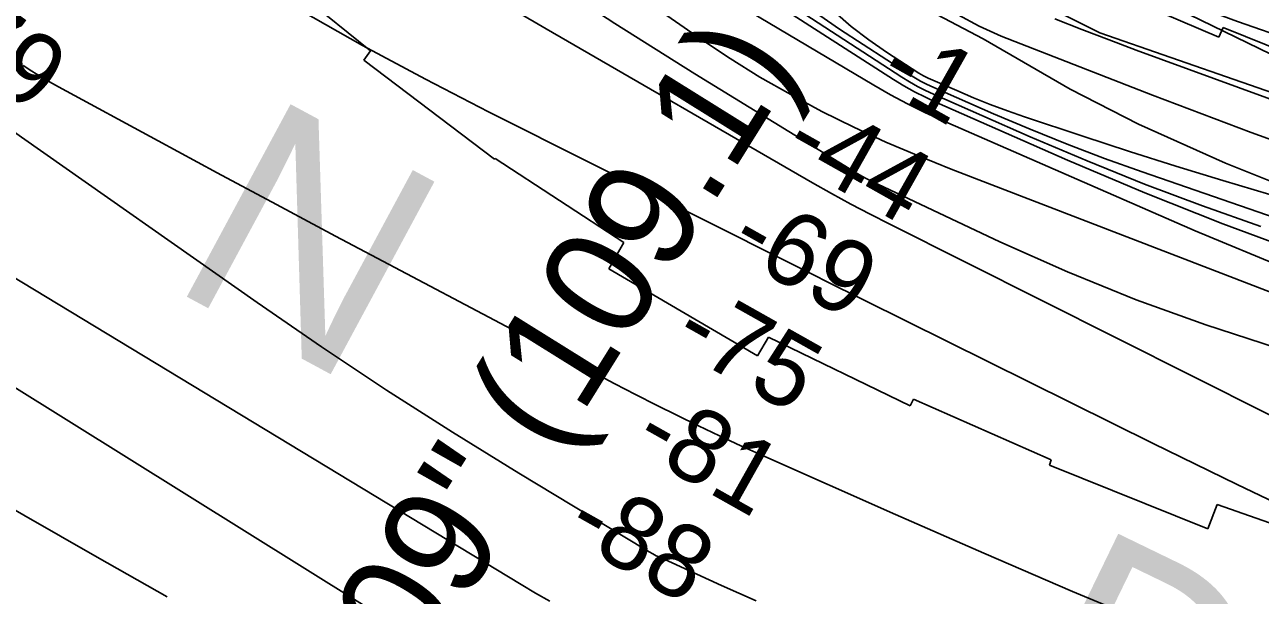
# Model space of a CAD drawing. Extents: x 3625074 to 3663148, y 511451 to 537151.
# Drawn here: x 3635839 to 3636969, y 519895 to 520416 of the extents above; entities that cross this region are included whole.
import ezdxf

# ---------------------------------------------------------------- set-up
doc = ezdxf.new("R2010")
doc.units = 0
for name, color, linetype in [('V-CHAN-NAID', 7, 'Continuous'), ('V-RIVR-EDGE', 7, 'Continuous'), ('V-RIVR-IDEN', 7, 'Continuous'), ('V-RIVR-RANG', 7, 'Continuous'), ('V-RRAP-FSHR', 7, 'Continuous'), ('V-RRAP-RVMT', 7, 'Continuous'), ('V-SITE-VEGE', 7, 'Continuous'), ('V-TOPO-DPTH', 7, 'Continuous'), ('V-TOPO-MAJR', 7, 'Continuous'), ('V-TOPO-MINR', 7, 'Continuous'), ('V-TOPO-WATR', 7, 'Continuous'), ('V-WETL-SWMP', 7, 'Continuous')]:
    doc.layers.add(name, color=color, linetype=linetype)

msp = doc.modelspace()

# ---------------------------------------------------------------- linework, layer by layer
at = {"layer": 'V-RIVR-EDGE'}
msp.add_lwpolyline([(3637008.6, 520261.3), (3636937, 520289.7), (3636857.4, 520325.4), (3636795, 520357.5), (3636715.5, 520403.6), (3636625.5, 520451), (3636588.3, 520489.7), (3636537.5, 520540.7), (3636492.9, 520592.9), (3636415.9, 520680.1), (3636335.2, 520751.4), (3636283.3, 520806), (3636225.8, 520866.8), (3636169.6, 520933.1), (3636106.1, 520994.6)], dxfattribs=at)
at = {"layer": 'V-RRAP-FSHR'}
msp.add_lwpolyline([(3635243.1, 522249.7), (3635337.6, 522133.9), (3635395.3, 522023.8), (3635472.5, 521902.8), (3635523.7, 521818.8), (3635587.1, 521744.5), (3635664.4, 521639.3), (3635719.2, 521543.4), (3635801.7, 521429), (3635941.9, 521250.6), (3636085, 521078.6), (3636248.3, 520894.1), (3636339.8, 520812.8), (3636499.7, 520656.2), (3636627.8, 520570.4), (3636780.6, 520481.5), (3636948, 520419.5), (3637100.7, 520366.4), (3637316, 520314.6), (3637529.4, 520271.1), (3637675.8, 520249.6), (3637833.7, 520235.7), (3637941.3, 520234.5)], dxfattribs=at)
at = {"layer": 'V-RRAP-RVMT'}
for p, q in [((3636043.3, 520482.8), (3636155.1, 520392.6)), ((3636930.8, 520405), (3636808.7, 520457.3)), ((3636934.7, 520413.9), (3636930.8, 520405)), ((3637056.9, 520364.6), (3636934.7, 520413.9)), ((3636155.1, 520392.6), (3636148.9, 520384)), ((3636148.9, 520384), (3636268.6, 520293.6)), ((3636268.6, 520293.6), (3636269.1, 520294.2)), ((3636269.1, 520294.2), (3636386.9, 520217.3)), ((3636386.9, 520217.3), (3636373.2, 520193.3)), ((3636373.2, 520193.3), (3636509.1, 520113.6)), ((3636509.1, 520113.6), (3636519, 520130.7)), ((3636519, 520130.7), (3636648.7, 520067.8)), ((3636648.7, 520067.8), (3636651.7, 520074.1)), ((3636651.7, 520074.1), (3636777.7, 520018.5)), ((3636777.7, 520018.5), (3636776, 520013.7)), ((3636776, 520013.7), (3636920.8, 519955.4)), ((3636920.8, 519955.4), (3636929.4, 519977.6)), ((3636929.4, 519977.6), (3637050.4, 519935.5))]:
    msp.add_line(p, q, dxfattribs=at)
at = {"layer": 'V-SITE-VEGE'}
msp.add_lwpolyline([(3637016.8, 520341.4), (3636822.2, 520409), (3636662.4, 520489.2), (3636546.2, 520584.4), (3636422.9, 520708.6), (3636321.4, 520822.2), (3636176.6, 520974.9), (3636139.3, 521046.1), (3636122.9, 521119.6), (3636104, 521186.7), (3636042.4, 521253.2), (3635929.5, 521355.6), (3635871, 521405.3), (3635787.2, 521509.9), (3635697.8, 521631.5), (3635627.1, 521774.7), (3635522.8, 521944), (3635470.5, 522072.6), (3635404.5, 522189.9), (3635369, 522299), (3635308.6, 522409.9), (3635214.7, 522580.8)], dxfattribs=at)
at = {"layer": 'V-TOPO-DPTH'}
for points in [[(3637126.9, 520114.7), (3636686.1, 520284.3), (3636656.1, 520296.5), (3636626.3, 520309.2), (3636597, 520322.9), (3636567.9, 520337.2), (3636539.4, 520352.5), (3636511.3, 520368.6), (3636483.9, 520385.7), (3636456.9, 520403.6), (3636066.3, 520674.4), (3636054.6, 520682.9), (3636043.1, 520691.6), (3636032, 520700.9), (3636021.1, 520710.4), (3635955.4, 520770), (3635936.7, 520787.9), (3635918.8, 520806.5), (3635901.9, 520826.1), (3635885.7, 520846.3), (3635870.1, 520867.1), (3635854.6, 520888), (3635839.3, 520909), (3635824.1, 520930)], [(3635824.1, 520930), (3635839.3, 520909), (3635854.6, 520888), (3635870.1, 520867.1), (3635885.7, 520846.3), (3635901.9, 520826.1), (3635918.8, 520806.5), (3635936.7, 520787.9), (3635955.4, 520770), (3636021.1, 520710.4), (3636032, 520700.9), (3636043.1, 520691.6), (3636054.6, 520682.9), (3636066.3, 520674.4), (3636456.9, 520403.6), (3636483.9, 520385.7), (3636511.3, 520368.6), (3636539.4, 520352.5), (3636567.9, 520337.2), (3636597, 520322.9), (3636626.3, 520309.2), (3636656.1, 520296.5), (3636686.1, 520284.3), (3637126.9, 520114.7)], [(3636259.6, 520572.5), (3636615.3, 520361.1), (3636630.7, 520352.4), (3636646.2, 520344), (3636662, 520336.3), (3636678.1, 520328.9), (3636909.1, 520228.1), (3636993.2, 520193.2)], [(3636259.6, 520572.5), (3636615.3, 520361.1), (3636630.7, 520352.4), (3636646.2, 520344), (3636662, 520336.3), (3636678.1, 520328.9), (3636909.1, 520228.1), (3636993.2, 520193.2)], [(3637006.3, 520208), (3636934.4, 520234.4), (3636863.2, 520262.8), (3636792.6, 520292.6), (3636672.6, 520345.3), (3636662.5, 520350.1), (3636652.5, 520355.1), (3636642.8, 520360.6), (3636633.3, 520366.4), (3636460, 520478)], [(3637006.3, 520208), (3636934.4, 520234.4), (3636863.2, 520262.8), (3636792.6, 520292.6), (3636672.6, 520345.3), (3636662.5, 520350.1), (3636652.5, 520355.1), (3636642.8, 520360.6), (3636633.3, 520366.4), (3636460, 520478)], [(3636548, 520437.3), (3636584, 520412.3), (3636648.8, 520370.3), (3636653.4, 520367.5), (3636658, 520364.9), (3636662.8, 520362.4), (3636667.6, 520360.2), (3636724.7, 520335.1), (3636758.4, 520320.9), (3636792.2, 520307.1), (3636826.4, 520294.2), (3636860.7, 520281.9), (3637226.4, 520155.4)], [(3637226.4, 520155.4), (3636860.7, 520281.9), (3636826.4, 520294.2), (3636792.2, 520307.1), (3636758.4, 520320.9), (3636724.7, 520335.1), (3636667.6, 520360.2), (3636662.8, 520362.4), (3636658, 520364.9), (3636653.4, 520367.5), (3636648.8, 520370.3), (3636584, 520412.3), (3636548, 520437.3)], [(3636692.4, 520425.4), (3636711.8, 520415.1), (3636731.9, 520406), (3636870.2, 520352), (3636960.4, 520317.9), (3637051.1, 520285.2)], [(3637051.1, 520285.2), (3636960.4, 520317.9), (3636870.2, 520352), (3636731.9, 520406), (3636711.8, 520415.1), (3636692.4, 520425.4)]]:
    msp.add_lwpolyline(points, dxfattribs=at)
at = {"layer": 'V-TOPO-MAJR'}
for points in [[(3636983.5, 520120.9), (3636919, 520141.9), (3636855.2, 520164.8), (3636792.5, 520190.5), (3636730.5, 520218), (3636619, 520270.5), (3636613.4, 520273.3), (3636607.8, 520276.2), (3636602.3, 520279.2), (3636596.9, 520282.4), (3636451.8, 520371.4), (3636378.6, 520417.6), (3636306.1, 520465), (3636234.9, 520514.1), (3636164.4, 520564.5), (3636072.1, 520632.3), (3636048.8, 520650.1), (3636026, 520668.5), (3636004, 520687.8), (3635982.4, 520707.7), (3635869.9, 520815.7), (3635841.3, 520844.7), (3635813.8, 520874.7)], [(3636319, 519889.2), (3636305.9, 519896.7), (3636292.8, 519904.5), (3635757.9, 520228.2), (3635738.6, 520239.9), (3635719.3, 520251.7), (3635700.1, 520263.7), (3635681, 520275.7), (3635661.9, 520287.8), (3635643, 520300.1), (3635624.1, 520312.5), (3635605.3, 520325.1), (3635601.7, 520327.5), (3635581.1, 520341.3), (3635560.5, 520355), (3635539.8, 520368.7), (3635519.1, 520382.2), (3635441.7, 520432.6), (3635382, 520470.8), (3635321.7, 520508.1), (3635260.6, 520544.1)]]:
    msp.add_lwpolyline(points, dxfattribs=at)
at = {"layer": 'V-TOPO-MINR'}
for points in [[(3637126.9, 520114.7), (3636686.1, 520284.3), (3636656.1, 520296.5), (3636626.3, 520309.2), (3636597, 520322.9), (3636567.9, 520337.2), (3636539.4, 520352.5), (3636511.3, 520368.6), (3636483.9, 520385.7), (3636456.9, 520403.6), (3636066.3, 520674.4), (3636054.6, 520682.9), (3636043.1, 520691.6), (3636032, 520700.9), (3636021.1, 520710.4), (3635955.4, 520770), (3635936.7, 520787.9), (3635918.8, 520806.5), (3635901.9, 520826.1), (3635885.7, 520846.3), (3635870.1, 520867.1), (3635854.6, 520888), (3635839.3, 520909), (3635824.1, 520930)], [(3637045.1, 520025.7), (3636629.9, 520234), (3636612.1, 520243.1), (3636594.4, 520252.5), (3636576.8, 520262.1), (3636559.4, 520272), (3636315.8, 520412.6), (3636260.4, 520445.4), (3636205.5, 520478.9), (3636151.3, 520513.7), (3636097.7, 520549.4), (3636003.6, 520613.3), (3635997.5, 520617.7), (3635991.6, 520622.3), (3635985.9, 520627.3), (3635980.5, 520632.4), (3635918.3, 520694.6), (3635882.4, 520731.5), (3635847.1, 520769), (3635812.8, 520807.3)], [(3635266.9, 520802.3), (3635514, 520574.9), (3635558.4, 520535), (3635603.4, 520495.7), (3635649.2, 520457.5), (3635695.7, 520420), (3635745, 520381.2), (3635767.4, 520363.8), (3635789.9, 520346.7), (3635812.8, 520330), (3635835.9, 520313.5), (3636051.5, 520162.4), (3636110.4, 520121.9), (3636169.8, 520082.3), (3636230.1, 520043.9), (3636290.8, 520006.4), (3636406.9, 519936.2), (3636410, 519934.3), (3636413.2, 519932.6), (3636416.5, 519930.9), (3636419.7, 519929.4), (3636476, 519903.5), (3636507.7, 519889.6)], [(3637024.7, 519959.2), (3636947.5, 519996.1), (3636870.7, 520033.6), (3636569.7, 520183), (3636564, 520185.8), (3636558.3, 520188.7), (3636552.6, 520191.5), (3636546.8, 520194.4), (3636263.1, 520336.9), (3636205.3, 520366.8), (3636147.9, 520397.5), (3636091.3, 520429.5), (3636035, 520462.3), (3635948.9, 520513.9), (3635936.5, 520522.1), (3635924.6, 520530.9), (3635913.5, 520540.6), (3635902.9, 520551), (3635859.7, 520597.1), (3635849.6, 520608.4), (3635839.9, 520620.1), (3635830.8, 520632.3)], [(3637006.3, 520208), (3636934.4, 520234.4), (3636863.2, 520262.8), (3636792.6, 520292.6), (3636672.6, 520345.3), (3636662.5, 520350.1), (3636652.5, 520355.1), (3636642.8, 520360.6), (3636633.3, 520366.4), (3636460, 520478)], [(3636969.2, 520231.9), (3636915.9, 520250.8), (3636863, 520270.7), (3636810.6, 520291.9), (3636758.5, 520313.9), (3636670.1, 520352.8), (3636662.6, 520356.3), (3636655.3, 520360), (3636648.1, 520364.1), (3636641.1, 520368.4), (3636540.9, 520433.3)], [(3637226.4, 520155.4), (3636860.7, 520281.9), (3636826.4, 520294.2), (3636792.2, 520307.1), (3636758.4, 520320.9), (3636724.7, 520335.1), (3636667.6, 520360.2), (3636662.8, 520362.4), (3636658, 520364.9), (3636653.4, 520367.5), (3636648.8, 520370.3), (3636584, 520412.3), (3636548, 520437.3)], [(3636147.7, 519886.2), (3635718.5, 520154.2), (3635694, 520169.5), (3635669.6, 520184.8), (3635645.2, 520200.3), (3635620.9, 520215.8), (3635584.8, 520238.8), (3635562.3, 520253), (3635539.6, 520267), (3635516.8, 520280.7), (3635493.9, 520294.2), (3635470.8, 520307.4), (3635447.5, 520320.4), (3635424.1, 520333.1), (3635400.6, 520345.6), (3635364.6, 520364.4), (3635323, 520386.3), (3635281.5, 520408.2), (3635240.1, 520430.3)], [(3636977.4, 520261.1), (3636934.5, 520273.9), (3636891.7, 520287), (3636849.1, 520300.6), (3636806.5, 520314.5), (3636753.2, 520332.3), (3636737.5, 520337.8), (3636721.9, 520343.5), (3636706.5, 520349.7), (3636691.2, 520356.2), (3636665.2, 520367.6), (3636660.8, 520369.7), (3636658.7, 520370.9), (3636656.6, 520372.2), (3636627.1, 520391.3), (3636610.7, 520402.7), (3636594.8, 520414.8), (3636579.8, 520427.9)], [(3637468.5, 520169.4), (3636855.4, 520393.2), (3636830.5, 520402.5), (3636805.7, 520412), (3636781, 520421.7)], [(3636878.3, 519864.2), (3636797, 519898.3), (3636716, 519933.1), (3636635.2, 519968.5), (3636513.1, 520022.7), (3636493.7, 520031.5), (3636474.3, 520040.4), (3636455, 520049.7), (3636435.8, 520059.1), (3636416.7, 520068.7), (3636397.6, 520078.4), (3636378.7, 520088.2), (3636359.7, 520098.1), (3636177.4, 520194.4), (3636123.2, 520223.2), (3636069.1, 520252), (3636015, 520281.1), (3635961.1, 520310.2), (3635869.8, 520359.7), (3635861.6, 520364.3), (3635853.4, 520369.1), (3635845.5, 520374.1), (3635837.6, 520379.3)], [(3635969.2, 519893.4), (3635905.2, 519929.5), (3635638.9, 520081.9), (3635622.8, 520091), (3635606.7, 520100.1), (3635590.4, 520109.1), (3635574.2, 520118), (3635537.4, 520137.9), (3635524.4, 520144.9), (3635511.3, 520151.9), (3635498.2, 520158.9), (3635485.1, 520165.8), (3635472, 520172.7), (3635459, 520179.6), (3635445.9, 520186.6), (3635432.9, 520193.7), (3635355, 520236.5), (3635303.1, 520265.3), (3635251.5, 520294.3)]]:
    msp.add_lwpolyline(points, dxfattribs=at)
at = {"layer": 'V-TOPO-WATR'}
msp.add_lwpolyline([(3637051.1, 520285.2), (3636960.4, 520317.9), (3636870.2, 520352), (3636731.9, 520406), (3636711.8, 520415.1), (3636692.4, 520425.4)], dxfattribs=at)
at = {"layer": 'V-WETL-SWMP'}
msp.add_lwpolyline([(3637052.6, 520353.7), (3636851.1, 520451.6), (3636666.8, 520549.5), (3636499.8, 520676.2), (3636321.3, 520860.5), (3636200.4, 520987.2), (3636044.9, 521154.1), (3635958.5, 521286.6)], dxfattribs=at)

# ---------------------------------------------------------------- texts
at = {"layer": 'V-CHAN-NAID'}
msp.add_text('WAGGAMAN "109" (109.1)', height=100, rotation=58.081, dxfattribs=at).set_placement((3635688.8, 519000.8))
at = {"layer": 'V-RIVR-IDEN'}
for s, rotation, p in [('N', 331.6911, (3635967.9, 520178.1)), ('D', 334.1261, (3636731.9, 519780.6))]:
    msp.add_text(s, height=200, rotation=rotation, dxfattribs=at).set_placement(p)
at = {"layer": 'V-RIVR-RANG'}
for s, rotation, p in [('-79', 323.5156, (3635740.2, 520411.4)), ('-1', 330.6169, (3636615.9, 520362)), ('-44', 330.6169, (3636529.4, 520295.9)), ('-69', 330.6169, (3636480.1, 520208.9)), ('-75', 330.6169, (3636428.7, 520123.1)), ('-81', 330.6169, (3636392.6, 520028.7)), ('-88', 330.6169, (3636330.6, 519948.8))]:
    msp.add_text(s, height=67, rotation=rotation, dxfattribs=at).set_placement(p)

doc.saveas('drawing.dxf')
